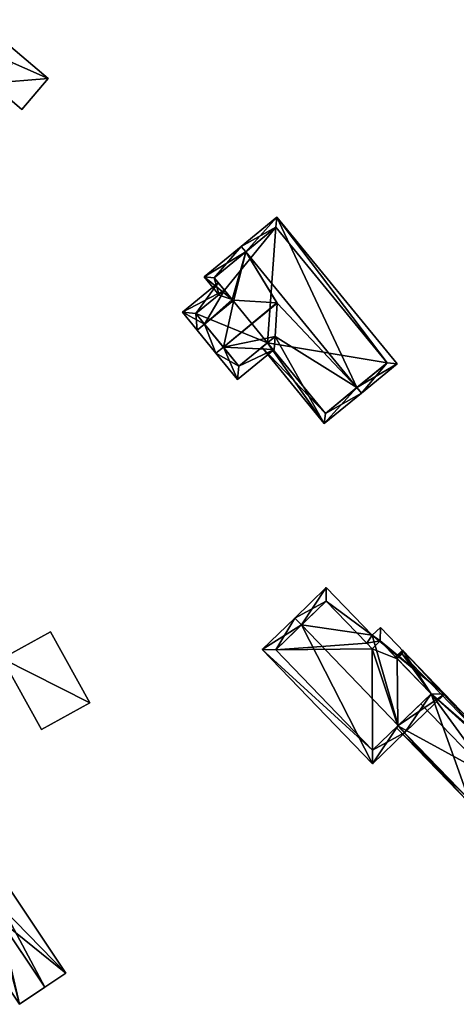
# Model space of a CAD drawing. Header units: inches. Extents: x 2685601 to 2690022, y 1235992 to 1239010.
# Tile 278 of 390: x 2689033 to 2689079, y 1237595 to 1237697. Entities that reach past the tile are written whole.
import ezdxf

# ---------------------------------------------------------------- set-up
doc = ezdxf.new("R2010")
doc.units = ezdxf.units.IN
doc.header["$MEASUREMENT"] = 0
doc.layers.add('Gebaeude Einzelhaus', color=10, linetype='Continuous')
doc.layers.add('Offenes Gebaeude', color=10, linetype='Continuous')

msp = doc.modelspace()

# ---------------------------------------------------------------- meshes
at = {"layer": 'Gebaeude Einzelhaus'}
mesh = msp.add_polyface(dxfattribs=at)
corners = [(2689029.932, 1237690.719, 467.464), (2689033.19, 1237687.969, 467.464), (2689035.931, 1237691.215, 467.085), (2689031.068, 1237693.388, 467.217), (2689032.021, 1237694.518, 467.085), (2689029.28, 1237691.27, 467.464), (2689032.134, 1237692.744, 467.199), (2689031.072, 1237693.385, 467.217), (2689032.133, 1237692.743, 467.2), (2689022.5, 1237697.353, 467.464), (2689026.804, 1237693.223, 467.464), (2689028.085, 1237696.166, 467.464), (2689026.46, 1237692.816, 467.464), (2689022.924, 1237689.789, 467.464), (2689018.948, 1237693.146, 467.464), (2689022.638, 1237688.288, 467.464), (2689022.065, 1237688.772, 467.464), (2689026.804, 1237693.223, 467.419), (2689029.28, 1237691.27, 467.452), (2689027.747, 1237695.39, 467.217), (2689033.19, 1237687.969, 458.663), (2689035.931, 1237691.215, 458.663), (2689032.021, 1237694.518, 458.663), (2689031.068, 1237693.388, 458.663), (2689029.932, 1237690.719, 458.663), (2689029.28, 1237691.27, 458.663), (2689022.5, 1237697.353, 458.663), (2689018.948, 1237693.146, 458.663), (2689022.065, 1237688.772, 458.663), (2689022.638, 1237688.288, 458.663), (2689026.46, 1237692.816, 458.663), (2689028.085, 1237696.166, 458.663), (2689027.747, 1237695.39, 458.663), (2689026.804, 1237693.223, 458.663), (2689022.924, 1237689.789, 458.663), (2689032.134, 1237692.744, 467.217), (2689030.65, 1237690.286, 467.464), (2689030.65, 1237690.286, 467.452)]
mesh.append_faces([[corners[k] for k in face] for face in [(17, 3, 19), (0, 18, 12), (12, 18, 17), (17, 18, 3), (12, 13, 15), (15, 13, 16), (12, 9, 13), (13, 9, 14), (12, 10, 9), (9, 10, 11), (6, 7, 8), (0, 3, 5), (0, 2, 3), (3, 2, 4), (0, 1, 2)]], dxfattribs={"color": 13})
mesh.append_faces([[corners[k] for k in face] for face in [(30, 25, 24), (30, 33, 25), (25, 33, 23), (23, 33, 32), (0, 12, 30), (24, 0, 30), (37, 36, 0), (3, 23, 19), (19, 23, 32), (7, 8, 6), (7, 35, 8), (35, 37, 8), (35, 36, 37), (34, 29, 28), (34, 30, 29), (27, 26, 34), (34, 26, 30), (30, 26, 33), (33, 26, 32), (32, 26, 31), (9, 11, 26), (26, 11, 31), (31, 19, 32), (19, 10, 17), (31, 11, 19), (19, 11, 10), (10, 12, 17), (29, 30, 15), (15, 30, 12), (29, 15, 28), (28, 15, 16), (9, 26, 14), (14, 26, 27), (23, 24, 25), (23, 21, 24), (24, 21, 20), (23, 22, 21), (20, 1, 24), (0, 24, 1), (18, 0, 5), (5, 3, 18), (22, 23, 4), (4, 23, 3), (4, 2, 22), (22, 2, 21), (2, 20, 21), (2, 1, 20)]], dxfattribs={"color": 41})
mesh = msp.add_polyface(dxfattribs=at)
corners = [(2689052.205, 1237670.515, 469.211), (2689053.782, 1237668.591, 469.211), (2689055.127, 1237668.132, 469.962), (2689056.563, 1237673.117, 474.237), (2689055.311, 1237668.069, 470.064), (2689059.813, 1237667.784, 473.37), (2689059.829, 1237667.764, 473.37), (2689068.162, 1237658.962, 474.237), (2689059.61, 1237664.292, 470.996), (2689064.755, 1237655.201, 469.211), (2689058.811, 1237663.637, 469.962), (2689058.231, 1237663.162, 469.211), (2689068.636, 1237658.383, 474.237), (2689056.088, 1237673.696, 474.237), (2689072.358, 1237661.431, 469.211), (2689059.808, 1237676.745, 469.211), (2689064.86, 1237656.256, 469.962), (2689053.26, 1237670.41, 469.961), (2689071.303, 1237661.536, 469.994), (2689059.703, 1237675.69, 469.995), (2689059.703, 1237675.69, 462.337), (2689071.303, 1237661.536, 462.337), (2689053.26, 1237670.41, 462.337), (2689054.318, 1237669.119, 469.169), (2689054.318, 1237669.119, 462.337), (2689058.811, 1237663.637, 462.337), (2689064.86, 1237656.256, 462.337)]
mesh.append_faces([[corners[k] for k in face] for face in [(15, 19, 13), (13, 19, 3), (12, 18, 14), (14, 18, 15), (15, 18, 19), (12, 7, 18), (0, 17, 1), (1, 17, 2), (0, 13, 17), (17, 13, 3), (11, 16, 9), (9, 16, 12), (12, 16, 7), (11, 10, 16), (7, 15, 3), (3, 15, 13), (12, 14, 7), (7, 14, 15), (0, 3, 13), (7, 9, 12), (9, 10, 11), (7, 8, 9), (9, 8, 10), (3, 6, 7), (7, 6, 8), (3, 5, 6), (3, 4, 5), (0, 2, 3), (3, 2, 4), (0, 1, 2)]], dxfattribs={"color": 13})
mesh.append_faces([[corners[k] for k in face] for face in [(20, 24, 22), (21, 25, 20), (20, 25, 24), (21, 26, 25), (18, 16, 21), (21, 16, 26), (18, 7, 16), (26, 16, 25), (25, 16, 10), (23, 22, 24), (2, 17, 23), (23, 17, 22), (17, 20, 22), (3, 19, 17), (17, 19, 20), (19, 18, 20), (20, 18, 21)]], dxfattribs={"color": 41})
mesh = msp.add_polyface(dxfattribs=at)
corners = [(2689052.257, 1237665.567, 470.064), (2689055.311, 1237668.069, 470.064), (2689055.127, 1237668.132, 469.962), (2689054.318, 1237669.119, 469.169), (2689049.936, 1237666.821, 468.547), (2689053.684, 1237669.893, 468.547), (2689051.483, 1237664.933, 470.064), (2689053.439, 1237662.546, 473.383), (2689054.213, 1237663.18, 473.383), (2689059.813, 1237667.784, 473.37), (2689059.82, 1237667.775, 473.383), (2689059.831, 1237667.783, 473.383), (2689059.524, 1237662.928, 470.064), (2689059.61, 1237664.292, 470.996), (2689055.696, 1237659.791, 470.064), (2689059.829, 1237667.764, 473.37), (2689051.344, 1237666.681, 469.169), (2689055.836, 1237661.199, 470.996), (2689051.344, 1237666.681, 462.337), (2689054.318, 1237669.119, 462.337), (2689055.836, 1237661.199, 462.337), (2689058.811, 1237663.637, 469.962), (2689058.811, 1237663.637, 462.337)]
mesh.append_faces([[corners[k] for k in face] for face in [(10, 9, 11), (10, 11, 15), (14, 17, 12), (12, 17, 13), (14, 7, 17), (17, 7, 8), (6, 0, 7), (7, 0, 8), (5, 16, 4), (4, 16, 6), (6, 16, 0), (5, 3, 16), (14, 8, 7), (8, 15, 10), (10, 15, 11), (8, 13, 15), (14, 12, 8), (8, 12, 13), (9, 10, 11), (0, 8, 1), (1, 8, 9), (9, 8, 10), (6, 7, 0), (0, 7, 8), (0, 4, 6), (0, 3, 4), (4, 3, 5), (0, 2, 3), (0, 1, 2)]], dxfattribs={"color": 13})
mesh.append_faces([[corners[k] for k in face] for face in [(19, 22, 18), (18, 22, 20), (21, 20, 22), (13, 17, 21), (21, 17, 20), (0, 17, 8), (0, 20, 17), (0, 18, 20), (0, 16, 18), (18, 3, 19), (18, 16, 3), (10, 15, 9)]], dxfattribs={"color": 41})
mesh = msp.add_polyface(dxfattribs=at)
corners = [(2689069.76, 1237633.106, 474.674), (2689077.309, 1237626.968, 474.251), (2689070.601, 1237633.919, 474.251), (2689072.473, 1237623.692, 476.336), (2689073.168, 1237622.971, 476.336), (2689062.357, 1237634.177, 476.336), (2689064.961, 1237638.079, 474.676), (2689061.663, 1237634.896, 476.336), (2689058.271, 1237631.624, 474.062), (2689069.775, 1237619.7, 474.062), (2689064.936, 1237636.665, 475.037), (2689059.685, 1237631.599, 474.545), (2689069.8, 1237621.114, 474.544), (2689075.895, 1237626.993, 474.612), (2689070.576, 1237632.505, 474.613), (2689069.195, 1237632.266, 475.032), (2689069.735, 1237631.693, 475.035), (2689064.936, 1237636.665, 462.975), (2689069.195, 1237632.266, 462.975), (2689059.685, 1237631.599, 462.975), (2689069.8, 1237621.114, 462.975), (2689072.441, 1237623.661, 470.548), (2689074.826, 1237625.962, 471.738), (2689072.441, 1237623.661, 462.975), (2689075.895, 1237626.993, 471.398), (2689072.356, 1237630.66, 471.398), (2689070.576, 1237632.505, 462.975), (2689072.356, 1237630.66, 462.975), (2689069.735, 1237631.693, 462.975), (2689075.895, 1237626.993, 462.975)]
mesh.append_faces([[corners[k] for k in face] for face in [(14, 16, 15), (0, 14, 15), (15, 10, 0), (2, 14, 0), (13, 14, 1), (1, 14, 2), (3, 13, 4), (12, 3, 4), (4, 13, 1), (9, 12, 4), (11, 12, 8), (8, 12, 9), (5, 11, 7), (10, 5, 7), (7, 11, 8), (0, 10, 6), (6, 10, 7), (5, 9, 3), (3, 9, 4), (7, 8, 5), (5, 8, 9), (5, 6, 7), (3, 0, 5), (5, 0, 6), (4, 1, 3), (3, 1, 0), (0, 1, 2)]], dxfattribs={"color": 13})
mesh.append_faces([[corners[k] for k in face] for face in [(18, 19, 17), (23, 27, 29), (18, 28, 19), (19, 28, 20), (20, 28, 23), (23, 28, 27), (27, 28, 26), (15, 28, 18), (15, 16, 28), (16, 14, 28), (28, 14, 26), (26, 25, 27), (25, 13, 24), (26, 14, 25), (25, 14, 13), (13, 22, 24), (21, 20, 23), (21, 12, 20), (13, 3, 22), (22, 3, 21), (21, 3, 12), (12, 11, 20), (20, 11, 19), (11, 17, 19), (5, 10, 11), (11, 10, 17), (10, 15, 17), (17, 15, 18)]], dxfattribs={"color": 41})
mesh = msp.add_polyface(dxfattribs=at)
corners = [(2689040.279, 1237626.053, 462.56), (2689031.126, 1237630.685, 462.75), (2689035.24, 1237623.26, 462.75), (2689036.165, 1237633.478, 462.56), (2689035.24, 1237623.26, 457.52), (2689040.279, 1237626.053, 457.52), (2689036.165, 1237633.478, 457.52), (2689031.126, 1237630.685, 457.52)]
mesh.append_faces([[corners[k] for k in face] for face in [(3, 1, 0), (0, 1, 2)]], dxfattribs={"color": 13})
mesh.append_faces([[corners[k] for k in face] for face in [(5, 7, 6), (5, 4, 7), (2, 1, 4), (4, 1, 7), (1, 3, 7), (7, 3, 6), (3, 0, 6), (6, 0, 5), (0, 4, 5), (0, 2, 4)]], dxfattribs={"color": 41})
mesh = msp.add_polyface(dxfattribs=at)
corners = [(2689072.441, 1237623.661, 470.548), (2689072.261, 1237623.488, 470.458), (2689079.84, 1237615.633, 470.458), (2689082.232, 1237618.288, 471.738), (2689082.405, 1237618.108, 471.738), (2689074.826, 1237625.962, 471.738), (2689075.895, 1237626.993, 471.398), (2689084.194, 1237619.833, 471.169), (2689072.903, 1237631.535, 471.169), (2689072.356, 1237630.66, 471.398), (2689072.183, 1237630.84, 471.398), (2689079.846, 1237615.986, 470.548), (2689083.84, 1237619.839, 471.226), (2689072.896, 1237631.181, 471.226), (2689072.896, 1237631.181, 462.975), (2689083.84, 1237619.839, 462.975), (2689072.356, 1237630.66, 462.975), (2689072.441, 1237623.661, 462.975), (2689079.846, 1237615.986, 462.975), (2689075.895, 1237626.993, 462.975)]
mesh.append_faces([[corners[k] for k in face] for face in [(8, 13, 10), (10, 13, 9), (4, 12, 7), (7, 12, 8), (8, 12, 13), (4, 3, 12), (11, 1, 0), (11, 2, 1), (11, 4, 2), (11, 3, 4), (3, 6, 5), (6, 8, 9), (9, 8, 10), (4, 7, 3), (3, 7, 6), (6, 7, 8), (0, 3, 5), (0, 2, 3), (3, 2, 4), (0, 1, 2)]], dxfattribs={"color": 13})
mesh.append_faces([[corners[k] for k in face] for face in [(15, 19, 14), (14, 19, 16), (15, 18, 19), (19, 18, 17), (15, 11, 18), (12, 3, 15), (15, 3, 11), (18, 11, 17), (17, 11, 0), (9, 13, 16), (16, 13, 14), (13, 12, 14), (14, 12, 15)]], dxfattribs={"color": 41})
at = {"layer": 'Offenes Gebaeude'}
mesh = msp.add_polyface(dxfattribs=at)
corners = [(2689029.432, 1237607.211, 460.475), (2689028.649, 1237606.684, 461.05), (2689030.44, 1237604.021, 461.05), (2689030.834, 1237608.153, 459.447), (2689030.859, 1237603.399, 461.05), (2689030.055, 1237607.629, 460.019), (2689037.769, 1237597.843, 459.447), (2689035.584, 1237596.373, 461.05), (2689032.924, 1237594.584, 459.45), (2689027.78, 1237602.232, 459.45), (2689030.834, 1237608.153, 459.347), (2689037.769, 1237597.843, 459.347), (2689029.432, 1237607.211, 460.375), (2689027.78, 1237602.232, 459.35), (2689032.924, 1237594.584, 459.35), (2689035.584, 1237596.373, 460.95), (2689031.223, 1237604.548, 460.375), (2689030.44, 1237604.021, 460.95)]
mesh.append_faces([[corners[k] for k in face] for face in [(8, 4, 9), (9, 4, 2), (8, 7, 4), (3, 4, 6), (6, 4, 7), (0, 2, 5), (5, 2, 3), (3, 2, 4), (0, 1, 2)]], dxfattribs={"color": 13})
mesh.append_faces([[corners[k] for k in face] for face in [(15, 14, 17), (17, 14, 13), (10, 16, 12), (16, 15, 17), (10, 11, 16), (16, 11, 15), (6, 15, 11), (15, 8, 14), (6, 7, 15), (15, 7, 8), (14, 8, 13), (13, 8, 9), (10, 5, 3), (10, 12, 5), (5, 12, 0), (3, 6, 10), (10, 6, 11)]], dxfattribs={"color": 41})

doc.saveas('drawing.dxf')
